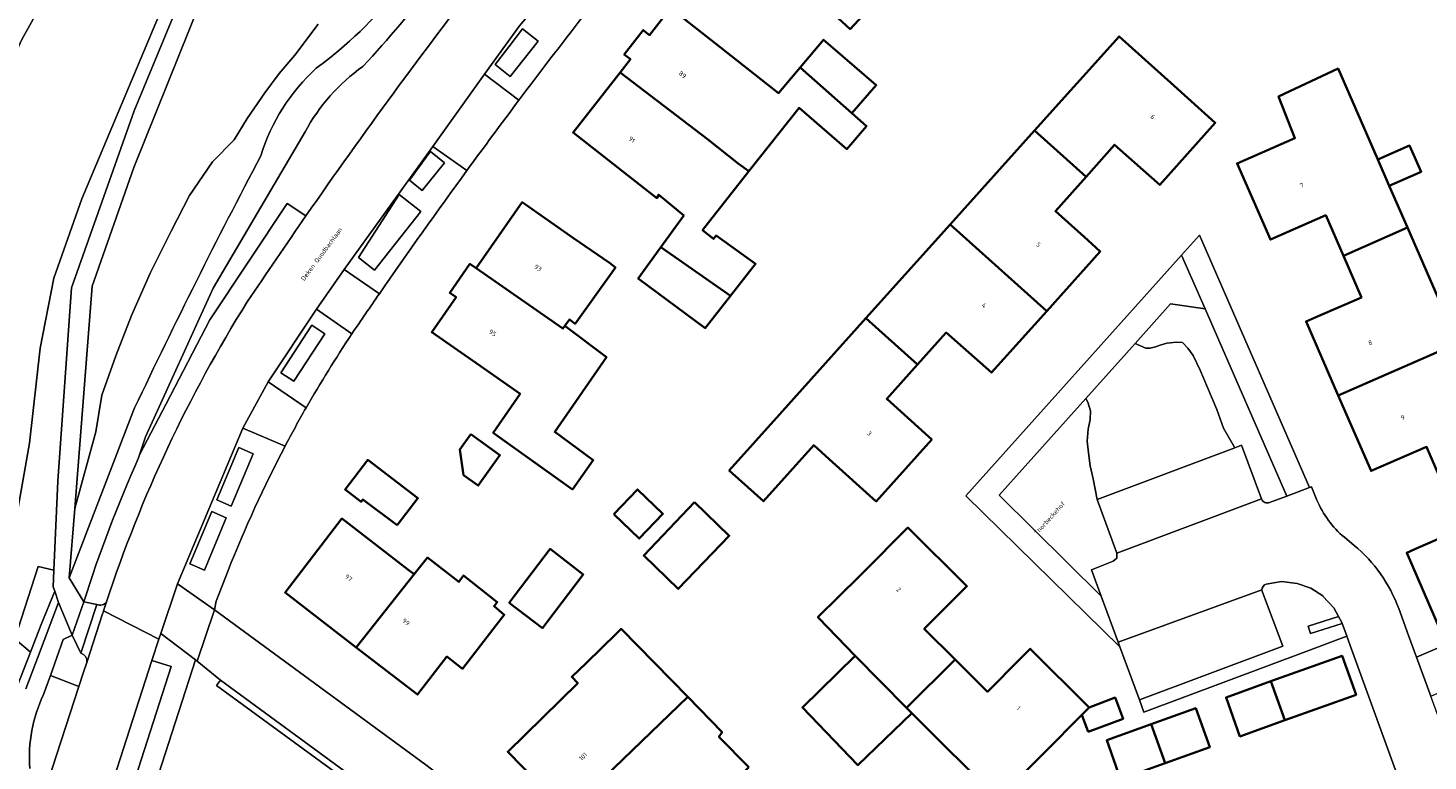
# Model space of a CAD drawing. Header units: metres. Extents: x 197700 to 204338, y 317132 to 325229.
# Tile 665 of 1056: x 202220 to 202331, y 319092 to 319150. Entities that reach past the tile are written whole.
import ezdxf
from ezdxf.enums import TextEntityAlignment as Align

# ---------------------------------------------------------------- set-up
doc = ezdxf.new("R2010")
doc.units = ezdxf.units.M
for name, color, linetype, lineweight in [('B-WE-GR-BEPLANTING_CULTUUR_BODEMBEDEKKER-GV', 90, 'Continuous', 18), ('B-WE-GR-BEPLANTING_CULTUUR_BOSPLANTSOEN-GV', 90, 'Continuous', 18), ('B-WE-GR-BEPLANTING_CULTUUR_HEESTERS-GV', 90, 'Continuous', 18), ('B-WE-GR-BEPLANTING_CULTUUR_VASTE PLANTENVAK-GV', 90, 'Continuous', 18), ('B-WE-OG-BEBOUWING-GV', 7, 'Continuous', 35), ('B-WE-OG-BEBOUWING-T18', 10, 'Continuous', 18), ('B-WE-OG-TERREIN_CULTUURSCHEIDING-GV', 7, 'Continuous', 18), ('B-WE-OG-TERREIN_ERF-GV', 7, 'Continuous', 18), ('B-WE-OG-TOPOGRAFIE-T18', 10, 'Continuous', 18), ('B-WE-VH-ONVERHARD-GV', 252, 'Continuous', 18), ('B-WE-VH-VERHARDING_BETONSTRAATSTEEN-GV', 252, 'Continuous', 18), ('B-WE-VH-VERHARDING_OPEN-GV', 252, 'Continuous', 18), ('B-WE-VH-VERHARDING_STRAATBAKSTEEN-GV', 252, 'Continuous', 18), ('B-WE-VH-VERHARDING_TEGEL-GV', 252, 'Continuous', 18)]:
    doc.layers.add(name, color=color, linetype=linetype, lineweight=lineweight)
doc.styles.add('NLCS-ISO-M200-T18', font='NLCS-ISO.ttf', dxfattribs={"height": 0.36})

msp = doc.modelspace()

# ---------------------------------------------------------------- linework, layer by layer
at = {"layer": 'B-WE-GR-BEPLANTING_CULTUUR_BODEMBEDEKKER-GV'}
for points in [[(202242.217, 319135.572, -0.0124211), (202256.381, 319154.898)], [(202252.477, 319154.206, -0.0233897), (202246.74, 319147.428)], [(202246.74, 319147.428, 0.1142856), (202242.154, 319142.235)], [(202318.344, 319106.393, 0.3218632), (202318.016, 319105.933)], [(202318.016, 319105.933, 0.0967115), (202318.053, 319105.75)]]:
    msp.add_lwpolyline(points, format="xyb", dxfattribs=at)
for points in [[(202259.385, 319150.404), (202258.3, 319148.986), (202257.22, 319147.565), (202258.42, 319146.617), (202260.633, 319149.417)], [(202252.097, 319140.68), (202251.973, 319140.509), (202250.429, 319138.417), (202251.439, 319137.596), (202253.211, 319139.774)], [(202246.402, 319132.274), (202247.661, 319131.277), (202251.334, 319135.914), (202249.621, 319137.27)], [(202304.956, 319113.108), (202304.626, 319114.728), (202304.403, 319115.763), (202304.263, 319116.798), (202304.151, 319117.721), (202304.235, 319118.671), (202304.403, 319119.426), (202304.431, 319120.126), (202304.207, 319120.825), (202304.053, 319121.102), (202297.196, 319113.453), (202305.272, 319105.435), (202304.5, 319107.532), (202306.227, 319108.198), (202306.501, 319108.456), (202306.516, 319108.833)]]:
    msp.add_lwpolyline(points, close=True, dxfattribs=at)
for points in [[(202242.154, 319142.235), (202234.857, 319129.858), (202229.499, 319118.073), (202229.036, 319116.647), (202231.15, 319120.68), (202234.609, 319127.341), (202240.73, 319136.563), (202242.217, 319135.572)], [(202318.053, 319105.75), (202319.675, 319101.482), (202308.298, 319097.212), (202308.659, 319096.232), (202321.453, 319101.028), (202324.753, 319102.265), (202324.741, 319102.298), (202324.372, 319103.275), (202321.871, 319102.482), (202321.689, 319103.054), (202324.101, 319103.819), (202323.72, 319104.524), (202322.86, 319105.444), (202322.852, 319105.452), (202321.896, 319106.07), (202320.824, 319106.453), (202319.579, 319106.611), (202318.344, 319106.393)]]:
    msp.add_lwpolyline(points, dxfattribs=at)
at = {"layer": 'B-WE-GR-BEPLANTING_CULTUUR_BOSPLANTSOEN-GV'}
for points in [[(202215.697, 319092.101), (202217.36, 319098.563), (202218.374, 319103.968), (202218.836, 319108.303), (202219.071, 319110.505), (202220.304, 319117.562), (202221.15, 319125.084), (202222.223, 319130.635), (202224.451, 319136.931), (202231.506, 319153.732), (202237.894, 319169.37), (202246.096, 319188.343), (202245.581, 319188.887), (202240.634, 319183.292), (202235.221, 319176.044), (202228.999, 319165.955), (202224.509, 319158.205), (202219.702, 319149.57), (202213.126, 319135.131), (202212.347, 319133.356), (202207.689, 319121.063), (202204.568, 319111.275), (202197.652, 319089.695)], [(202238.281, 319163.528), (202228.58, 319139.419), (202225.274, 319130.012), (202223.885, 319112.389), (202225.571, 319118.469), (202226.046, 319121.369), (202227.147, 319124.486), (202228.385, 319127.68), (202229.901, 319131.099), (202231.538, 319134.354), (202232.996, 319137.186), (202234.809, 319139.852), (202236.526, 319141.611), (202237.567, 319143.285), (202238.971, 319145.331), (202240.1, 319146.853), (202241.351, 319148.328), (202243.185, 319150.76)], [(202220.022, 319098.081), (202220.948, 319100.533), (202222.614, 319104.947), (202222.3, 319105.829), (202221.226, 319103.196), (202220.377, 319101.009), (202218.605, 319096.448), (202216.997, 319091.841)]]:
    msp.add_lwpolyline(points, dxfattribs=at)
at = {"layer": 'B-WE-GR-BEPLANTING_CULTUUR_HEESTERS-GV'}
for points in [[(202242.217, 319135.572), (202240.73, 319136.563), (202234.609, 319127.341), (202231.15, 319120.68), (202229.036, 319116.647), (202228.959, 319116.409)], [(202224.604, 319104.982), (202225.644, 319104.787)], [(202224.367, 319100.915), (202223.682, 319102.338), (202222.982, 319101.997), (202221.96, 319099.143), (202224.226, 319098.288), (202224.589, 319099.403), (202224.846, 319100.192)]]:
    msp.add_lwpolyline(points, dxfattribs=at)
for points in [[(202237.563, 319128.756, -0.0042952), (202242.217, 319135.572)], [(202226.406, 319104.991, -0.0602056), (202237.563, 319128.756)], [(202228.959, 319116.409, 0.02838), (202224.604, 319104.982)], [(202225.644, 319104.787, 0.3677953), (202226.406, 319104.991)], [(202224.846, 319100.192, 0.3943071), (202224.367, 319100.915)]]:
    msp.add_lwpolyline(points, format="xyb", dxfattribs=at)
for points in [[(202230.002, 319100.341), (202213.174, 319048.15), (202214.715, 319047.668), (202231.54, 319099.855)], [(202235.436, 319098.773), (202235.131, 319098.361), (202246.121, 319090.334), (202257.349, 319081.917), (202273.745, 319059.726), (202274.139, 319060.017), (202265.181, 319072.165), (202257.721, 319082.277), (202246.039, 319091.006)]]:
    msp.add_lwpolyline(points, close=True, dxfattribs=at)
at = {"layer": 'B-WE-GR-BEPLANTING_CULTUUR_VASTE PLANTENVAK-GV'}
for points in [[(202318.623, 319112.853), (202319.983, 319113.369), (202313.508, 319128.215), (202310.78, 319128.607), (202307.955, 319125.456)], [(202307.955, 319125.456), (202308.819, 319125.103), (202309.155, 319125.103), (202309.574, 319125.187), (202309.938, 319125.327), (202310.469, 319125.495), (202311.251, 319125.579), (202311.727, 319125.551), (202312.146, 319125.103), (202312.565, 319124.516), (202313.124, 319123.342), (202313.711, 319121.971), (202314.438, 319120.237), (202314.969, 319118.755), (202315.882, 319117.206), (202316.406, 319117.402), (202317.984, 319113.15), (202317.987, 319113.142)]]:
    msp.add_lwpolyline(points, dxfattribs=at)
msp.add_lwpolyline([(202317.987, 319113.142, 0.4176058), (202318.623, 319112.853)], format="xyb", dxfattribs=at)
at = {"layer": 'B-WE-OG-BEBOUWING-GV'}
for points in [[(202279.318, 319153.821), (202281.826, 319151.601), (202282.829, 319152.724), (202285.365, 319150.378), (202288.445, 319153.708), (202279.63, 319161.585), (202279.114, 319162.055), (202277.135, 319159.885), (202277.651, 319159.414), (202275.623, 319157.191)], [(202281.403, 319147.34), (202279.692, 319145.311), (202275.058, 319148.943), (202271.122, 319152.028), (202269.464, 319149.913), (202268.965, 319150.305), (202267.454, 319148.377), (202267.953, 319147.985), (202267.143, 319146.951), (202274.063, 319141.65), (202276.504, 319139.737), (202277.326, 319139.11), (202281.316, 319144.128), (202283.909, 319141.905), (202285.094, 319140.872), (202286.662, 319142.693), (202285.507, 319143.714)], [(202285.507, 319143.714), (202287.436, 319145.934), (202283.999, 319148.902), (202283.252, 319149.532), (202281.403, 319147.34)], [(202304.072, 319138.684), (202306.32, 319141.221), (202309.058, 319138.791), (202309.91, 319138.034), (202314.318, 319142.956), (202311.054, 319145.88), (202306.687, 319149.805), (202299.98, 319142.341)], [(202324.474, 319132.411), (202329.564, 319134.644), (202328.116, 319137.962), (202327.204, 319140.051), (202324.06, 319147.255), (202319.338, 319145.041), (202320.636, 319141.735), (202316.053, 319139.736), (202318.686, 319133.701), (202323.08, 319135.624)], [(202267.342, 319139.099), (202270.041, 319136.983), (202270.201, 319137.25), (202272.173, 319135.612), (202270.371, 319133.108), (202275.876, 319129.23), (202277.867, 319131.775), (202274.746, 319134.01), (202274.547, 319133.755), (202273.672, 319134.439), (202277.326, 319139.11), (202276.504, 319139.737), (202274.063, 319141.65), (202267.143, 319146.951), (202263.407, 319142.184)], [(202293.293, 319134.898), (202300.951, 319128.028), (202305.199, 319132.76), (202303.915, 319133.908), (202301.643, 319135.941), (202304.072, 319138.684), (202299.98, 319142.341)], [(202327.204, 319140.051), (202328.116, 319137.962), (202330.636, 319139.062), (202329.724, 319141.151)], [(202266.286, 319131.845), (202263.446, 319133.824), (202259.373, 319136.661), (202255.724, 319131.423), (202262.598, 319126.648), (202262.744, 319126.859), (202263.107, 319127.37), (202263.562, 319127.03), (202266.763, 319131.489)], [(202300.951, 319128.028), (202293.293, 319134.898), (202286.61, 319127.461), (202290.71, 319123.787), (202292.994, 319126.334), (202296.572, 319123.151)], [(202329.564, 319134.644), (202324.474, 319132.411), (202325.902, 319129.121), (202322.477, 319127.634), (202321.514, 319127.216), (202324.065, 319121.349), (202333.563, 319125.479)], [(202275.876, 319129.23), (202270.371, 319133.108), (202268.568, 319130.603), (202273.884, 319126.685)], [(202256.296, 319123.497), (202259.194, 319121.478), (202257.076, 319118.391), (202263.367, 319113.891), (202265.003, 319116.225), (202261.954, 319118.451), (202266.048, 319124.38), (202262.744, 319126.859), (202262.598, 319126.648), (202255.724, 319131.423), (202255.226, 319131.77), (202253.63, 319129.478), (202254.127, 319129.132), (202252.193, 319126.355)], [(202286.61, 319127.461), (202279.76, 319119.837), (202275.786, 319115.406), (202278.51, 319112.963), (202282.484, 319117.395), (202283.718, 319116.288), (202287.44, 319112.95), (202291.846, 319117.863), (202291.322, 319118.334), (202288.272, 319121.069), (202290.71, 319123.787)], [(202324.065, 319121.349), (202326.666, 319115.369), (202331.072, 319117.264), (202332.45, 319114.094), (202337.568, 319116.303), (202333.563, 319125.479)], [(202255.286, 319118.27), (202254.424, 319117.066), (202254.72, 319115.034), (202255.878, 319114.206), (202257.601, 319116.614)], [(202249.462, 319111.054), (202251.097, 319113.193), (202247.125, 319116.23), (202245.33, 319113.882), (202246.59, 319112.919), (202246.725, 319113.096)], [(202336.705, 319104.822), (202341.643, 319106.965), (202337.568, 319116.303), (202332.45, 319114.094), (202333.882, 319110.801), (202330.138, 319109.157), (202329.495, 319108.875), (202332.118, 319102.831)], [(202266.631, 319111.932), (202268.651, 319109.997), (202270.529, 319111.958), (202268.509, 319113.893)], [(202273.041, 319112.878), (202269.003, 319108.662), (202271.741, 319106.007), (202275.779, 319110.224)], [(202246.214, 319101.381), (202250.803, 319107.185), (202250.313, 319107.561), (202245.375, 319111.348), (202245.068, 319111.584), (202240.571, 319105.722)], [(202289.841, 319096.591), (202293.69, 319100.416), (202291.242, 319102.844), (202294.625, 319106.227), (202289.945, 319110.872), (202286.406, 319107.306), (202286.149, 319107.047), (202282.809, 319103.76), (202282.849, 319103.721), (202285.773, 319100.698)], [(202250.803, 319107.185), (202246.214, 319101.381), (202251.077, 319097.64), (202253.394, 319100.652), (202254.647, 319099.688), (202257.756, 319103.73), (202257.941, 319103.97), (202257.143, 319104.652), (202257.392, 319104.964), (202254.708, 319107.082), (202254.344, 319106.571), (202251.866, 319108.495)], [(202261.366, 319103.426), (202264.207, 319107.159), (202261.582, 319109.181), (202258.741, 319105.448), (202258.34, 319104.911), (202260.972, 319102.908)], [(202264.43, 319100.135), (202263.301, 319099.03), (202263.777, 319098.544), (202258.223, 319093.11), (202262.955, 319088.275), (202272.51, 319097.462), (202267.204, 319102.842), (202266.862, 319102.513)], [(202289.841, 319096.591), (202285.773, 319100.698), (202281.59, 319096.614), (202285.979, 319092.054), (202290.266, 319096.167)], [(202293.69, 319100.416), (202289.841, 319096.591), (202290.266, 319096.167), (202297.104, 319089.348), (202298.835, 319091.091), (202300.807, 319093.077), (202303.731, 319096.022), (202304.33, 319096.625), (202299.652, 319101.269), (202298.875, 319100.489), (202296.256, 319097.86)], [(202319.837, 319095.601), (202325.485, 319097.627), (202324.377, 319100.715), (202318.73, 319098.689)], [(202319.837, 319095.601), (202318.73, 319098.689), (202315.172, 319097.412), (202316.279, 319094.325)], [(202277.332, 319091.879), (202274.963, 319094.296), (202275.211, 319094.652), (202272.51, 319097.462), (202262.955, 319088.275), (202267.717, 319083.408), (202273.299, 319088.87), (202273.768, 319088.391), (202274.854, 319089.454)], [(202304.233, 319094.679), (202307.006, 319095.717), (202306.38, 319097.393), (202304.33, 319096.625), (202303.731, 319096.022)], [(202309.239, 319095.284), (202310.347, 319092.197), (202313.877, 319093.463), (202312.769, 319096.55)], [(202310.347, 319092.197), (202309.239, 319095.284), (202305.71, 319094.018), (202306.817, 319090.93)]]:
    msp.add_lwpolyline(points, close=True, dxfattribs=at)
at = {"layer": 'B-WE-OG-TERREIN_CULTUURSCHEIDING-GV'}
for points in [[(202197.652, 319089.695), (202204.568, 319111.275), (202207.689, 319121.063), (202212.347, 319133.356), (202213.126, 319135.131), (202219.702, 319149.57), (202224.509, 319158.205), (202228.999, 319165.955), (202235.221, 319176.044), (202240.634, 319183.292), (202245.581, 319188.887), (202244.918, 319189.588)], [(202216.997, 319091.841), (202218.605, 319096.448), (202220.377, 319101.009), (202219.131, 319102.048), (202220.982, 319107.793), (202222.239, 319107.487), (202222.557, 319114.549), (202223.642, 319129.873), (202228.591, 319143.909), (202236.59, 319163.19), (202246.666, 319186.908), (202246.299, 319188.128), (202246.096, 319188.343), (202237.894, 319169.37), (202231.506, 319153.732), (202224.451, 319136.931), (202222.223, 319130.635), (202221.15, 319125.084), (202220.304, 319117.562), (202219.071, 319110.505), (202218.836, 319108.303), (202218.374, 319103.968), (202217.36, 319098.563), (202215.697, 319092.101)], [(202243.185, 319150.76), (202241.351, 319148.328), (202240.1, 319146.853), (202238.971, 319145.331), (202237.567, 319143.285), (202236.526, 319141.611), (202234.809, 319139.852), (202232.996, 319137.186), (202231.538, 319134.354), (202229.901, 319131.099), (202228.385, 319127.68), (202227.147, 319124.486), (202226.046, 319121.369), (202225.571, 319118.469), (202223.885, 319112.389), (202223.452, 319106.894), (202228.642, 319120.355)], [(202274.139, 319060.017), (202273.745, 319059.726), (202257.349, 319081.917), (202246.121, 319090.334), (202235.131, 319098.361), (202235.436, 319098.773), (202233.593, 319100.294), (202233.474, 319100.385), (202220.119, 319059.041)], [(202199.638, 319022.819), (202206.643, 319044.319), (202224.226, 319098.288), (202221.96, 319099.143), (202221.421, 319097.636)]]:
    msp.add_lwpolyline(points, dxfattribs=at)
for points in [[(202221.606, 319155.278, 0.0402511), (202215.662, 319143.331)], [(202243.045, 319147.278, 0.0643283), (202249.573, 319153.547)], [(202238.653, 319140.347, -0.1351886), (202243.045, 319147.278)], [(202228.642, 319120.355, -0.011001), (202238.653, 319140.347)], [(202221.421, 319097.636, 0.1343696), (202220.341, 319091.788)]]:
    msp.add_lwpolyline(points, format="xyb", dxfattribs=at)
for points in [[(202315.882, 319117.206), (202314.969, 319118.755), (202314.438, 319120.237), (202313.711, 319121.971), (202313.124, 319123.342), (202312.565, 319124.516), (202312.146, 319125.103), (202311.727, 319125.551), (202311.251, 319125.579), (202310.469, 319125.495), (202309.938, 319125.327), (202309.574, 319125.187), (202309.155, 319125.103), (202308.819, 319125.103), (202307.955, 319125.456), (202304.053, 319121.102), (202304.207, 319120.825), (202304.431, 319120.126), (202304.403, 319119.426), (202304.235, 319118.671), (202304.151, 319117.721), (202304.263, 319116.798), (202304.403, 319115.763), (202304.626, 319114.728), (202304.956, 319113.108)], [(202222.239, 319107.487), (202220.982, 319107.793), (202219.131, 319102.048), (202220.377, 319101.009), (202221.226, 319103.196), (202222.3, 319105.829), (202222.18, 319106.165)]]:
    msp.add_lwpolyline(points, close=True, dxfattribs=at)
at = {"layer": 'B-WE-OG-TERREIN_ERF-GV'}
for points in [[(202288.445, 319153.708), (202285.365, 319150.378), (202282.829, 319152.724)], [(202332.45, 319114.094), (202331.072, 319117.264), (202326.666, 319115.369), (202324.065, 319121.349), (202321.514, 319127.216), (202322.477, 319127.634), (202325.902, 319129.121), (202324.474, 319132.411), (202323.08, 319135.624), (202318.686, 319133.701), (202316.053, 319139.736), (202320.636, 319141.735), (202319.338, 319145.041), (202324.06, 319147.255), (202327.204, 319140.051), (202329.724, 319141.151), (202330.636, 319139.062), (202328.116, 319137.962), (202329.564, 319134.644), (202333.563, 319125.479)], [(202280.855, 319058.741), (202280.914, 319058.764), (202298.754, 319065.186), (202307.068, 319068.114), (202333.656, 319077.856), (202331.245, 319084.382), (202325.122, 319101.233), (202324.753, 319102.265), (202321.453, 319101.028), (202308.659, 319096.232), (202308.298, 319097.212), (202306.749, 319101.421), (202294.544, 319113.382), (202311.652, 319132.472), (202313.066, 319134.05), (202321.787, 319114.053), (202321.946, 319114.113), (202322.38, 319113.056)], [(202297.104, 319089.348), (202290.266, 319096.167), (202285.979, 319092.054), (202281.59, 319096.614), (202285.773, 319100.698), (202282.849, 319103.721), (202282.809, 319103.76), (202286.149, 319107.047), (202286.406, 319107.306), (202289.945, 319110.872), (202294.625, 319106.227), (202291.242, 319102.844), (202293.69, 319100.416), (202296.256, 319097.86), (202298.875, 319100.489), (202299.652, 319101.269), (202304.33, 319096.625), (202306.38, 319097.393), (202307.006, 319095.717), (202304.233, 319094.679), (202303.731, 319096.022), (202300.807, 319093.077), (202298.835, 319091.091)], [(202332.118, 319102.831), (202329.495, 319108.875), (202330.138, 319109.157), (202333.882, 319110.801)], [(202324.554, 319110.104), (202325.327, 319109.465)], [(202236.056, 319107.467), (202235.115, 319105.046), (202234.967, 319104.357), (202251.73, 319092.068), (202260.276, 319085.523), (202268.044, 319074.973), (202279.742, 319059.01)], [(202328.863, 319104.454), (202329.632, 319102.327), (202330.263, 319100.608), (202333.553, 319102.001), (202339.078, 319104.341), (202342.586, 319105.827), (202343.846, 319102.793), (202340.359, 319101.316)]]:
    msp.add_lwpolyline(points, dxfattribs=at)
for points in [[(202279.692, 319145.311), (202281.403, 319147.34), (202283.252, 319149.532), (202283.999, 319148.902), (202287.436, 319145.934), (202285.507, 319143.714), (202286.662, 319142.693), (202285.094, 319140.872), (202283.909, 319141.905), (202281.316, 319144.128), (202277.326, 319139.11), (202273.672, 319134.439), (202274.547, 319133.755), (202274.746, 319134.01), (202277.867, 319131.775), (202275.876, 319129.23), (202273.884, 319126.685), (202268.568, 319130.603), (202270.371, 319133.108), (202272.173, 319135.612), (202270.201, 319137.25), (202270.041, 319136.983), (202267.342, 319139.099), (202263.407, 319142.184), (202267.143, 319146.951), (202267.953, 319147.985), (202267.454, 319148.377), (202268.965, 319150.305), (202269.464, 319149.913), (202271.122, 319152.028), (202275.058, 319148.943)], [(202309.058, 319138.791), (202306.32, 319141.221), (202304.072, 319138.684), (202301.643, 319135.941), (202303.915, 319133.908), (202305.199, 319132.76), (202300.951, 319128.028), (202296.572, 319123.151), (202292.994, 319126.334), (202290.71, 319123.787), (202288.272, 319121.069), (202291.322, 319118.334), (202291.846, 319117.863), (202287.44, 319112.95), (202283.718, 319116.288), (202282.484, 319117.395), (202278.51, 319112.963), (202275.786, 319115.406), (202279.76, 319119.837), (202286.61, 319127.461), (202293.293, 319134.898), (202299.98, 319142.341), (202306.687, 319149.805), (202311.054, 319145.88), (202314.318, 319142.956), (202309.91, 319138.034)], [(202263.446, 319133.824), (202266.286, 319131.845), (202266.763, 319131.489), (202263.562, 319127.03), (202263.107, 319127.37), (202262.744, 319126.859), (202266.048, 319124.38), (202261.954, 319118.451), (202265.003, 319116.225), (202263.367, 319113.891), (202257.076, 319118.391), (202259.194, 319121.478), (202256.296, 319123.497), (202252.193, 319126.355), (202254.127, 319129.132), (202253.63, 319129.478), (202255.226, 319131.77), (202255.724, 319131.423), (202259.373, 319136.661)], [(202255.286, 319118.27), (202257.601, 319116.614), (202255.878, 319114.206), (202254.72, 319115.034), (202254.424, 319117.066)], [(202246.59, 319112.919), (202245.33, 319113.882), (202247.125, 319116.23), (202251.097, 319113.193), (202249.462, 319111.054), (202246.725, 319113.096)], [(202266.631, 319111.932), (202268.509, 319113.893), (202270.529, 319111.958), (202268.651, 319109.997)], [(202275.779, 319110.224), (202271.741, 319106.007), (202269.003, 319108.662), (202273.041, 319112.878)], [(202250.313, 319107.561), (202250.803, 319107.185), (202251.866, 319108.495), (202254.344, 319106.571), (202254.708, 319107.082), (202257.392, 319104.964), (202257.143, 319104.652), (202257.941, 319103.97), (202257.756, 319103.73), (202254.647, 319099.688), (202253.394, 319100.652), (202251.077, 319097.64), (202246.214, 319101.381), (202240.571, 319105.722), (202245.068, 319111.584), (202245.375, 319111.348)], [(202258.741, 319105.448), (202261.582, 319109.181), (202264.207, 319107.159), (202261.366, 319103.426), (202260.972, 319102.908), (202258.34, 319104.911)], [(202262.955, 319088.275), (202258.223, 319093.11), (202263.777, 319098.544), (202263.301, 319099.03), (202264.43, 319100.135), (202266.862, 319102.513), (202267.204, 319102.842), (202272.51, 319097.462), (202275.211, 319094.652), (202274.963, 319094.296), (202277.332, 319091.879), (202274.854, 319089.454), (202273.768, 319088.391), (202273.299, 319088.87), (202267.717, 319083.408)], [(202318.73, 319098.689), (202324.377, 319100.715), (202325.485, 319097.627), (202319.837, 319095.601), (202316.279, 319094.325), (202315.172, 319097.412)], [(202309.239, 319095.284), (202312.769, 319096.55), (202313.877, 319093.463), (202310.347, 319092.197), (202306.817, 319090.93), (202305.71, 319094.018)]]:
    msp.add_lwpolyline(points, close=True, dxfattribs=at)
for points in [[(202264.217, 319151.42, 0.0043674), (202259.107, 319144.742)], [(202259.107, 319144.742, 0.0035834), (202254.99, 319139.182)], [(202254.99, 319139.182, 0.0062036), (202248.044, 319129.406)], [(202248.044, 319129.406, 0.0021525), (202245.864, 319126.229)], [(202245.864, 319126.229, 0.0151259), (202242.227, 319120.355)], [(202242.227, 319120.355, 0.0087273), (202240.564, 319117.315)], [(202240.564, 319117.315, 0.0271107), (202236.056, 319107.467)], [(202322.38, 319113.056, 0.1232953), (202324.554, 319110.104)], [(202325.327, 319109.465, -0.1335382), (202328.863, 319104.454)]]:
    msp.add_lwpolyline(points, format="xyb", dxfattribs=at)
at = {"layer": 'B-WE-VH-ONVERHARD-GV'}
for points in [[(202246.74, 319147.428, 0.0233897), (202252.477, 319154.206)], [(202249.573, 319153.547, -0.0643283), (202243.045, 319147.278)], [(202243.045, 319147.278, 0.1351886), (202238.653, 319140.347)], [(202242.154, 319142.235, -0.1142856), (202246.74, 319147.428)], [(202238.653, 319140.347, 0.011001), (202228.642, 319120.355)], [(202224.604, 319104.982, -0.02838), (202228.959, 319116.409)], [(202220.341, 319091.788, -0.1343696), (202221.421, 319097.636)]]:
    msp.add_lwpolyline(points, format="xyb", dxfattribs=at)
for points in [[(202228.959, 319116.409), (202229.036, 319116.647), (202229.499, 319118.073), (202234.857, 319129.858), (202242.154, 319142.235)], [(202228.642, 319120.355), (202223.452, 319106.894), (202224.604, 319104.982)], [(202221.421, 319097.636), (202221.96, 319099.143), (202222.982, 319101.997), (202223.682, 319102.338), (202222.614, 319104.947), (202220.948, 319100.533), (202220.022, 319098.081)]]:
    msp.add_lwpolyline(points, dxfattribs=at)
at = {"layer": 'B-WE-VH-VERHARDING_BETONSTRAATSTEEN-GV'}
msp.add_lwpolyline([(202306.516, 319108.833), (202317.984, 319113.15), (202316.406, 319117.402), (202315.882, 319117.206), (202304.956, 319113.108)], close=True, dxfattribs=at)
for points in [[(202318.016, 319105.933), (202306.617, 319101.779), (202306.749, 319101.421)], [(202306.749, 319101.421), (202308.298, 319097.212), (202319.675, 319101.482), (202318.053, 319105.75)], [(202225.644, 319104.787), (202224.367, 319100.915)], [(202224.846, 319100.192), (202226.095, 319104.026), (202226.132, 319104.144), (202226.17, 319104.261), (202226.406, 319104.991)]]:
    msp.add_lwpolyline(points, dxfattribs=at)
for points in [[(202318.053, 319105.75, -0.0967115), (202318.016, 319105.933)], [(202226.406, 319104.991, -0.3677953), (202225.644, 319104.787)], [(202224.367, 319100.915, -0.3943071), (202224.846, 319100.192)]]:
    msp.add_lwpolyline(points, format="xyb", dxfattribs=at)
at = {"layer": 'B-WE-VH-VERHARDING_OPEN-GV'}
msp.add_lwpolyline([(202236.59, 319163.19), (202228.591, 319143.909), (202223.642, 319129.873), (202222.557, 319114.549), (202222.239, 319107.487), (202222.18, 319106.165), (202222.3, 319105.829), (202222.614, 319104.947), (202223.682, 319102.338), (202224.604, 319104.982), (202223.452, 319106.894), (202223.885, 319112.389), (202225.274, 319130.012), (202228.58, 319139.419), (202238.281, 319163.528)], dxfattribs=at)
msp.add_lwpolyline([(202331.397, 319097.52), (202334.834, 319098.976), (202333.553, 319102.001), (202330.263, 319100.608)], close=True, dxfattribs=at)
at = {"layer": 'B-WE-VH-VERHARDING_STRAATBAKSTEEN-GV'}
for points in [[(202226.406, 319104.991), (202226.17, 319104.261), (202230.553, 319102.029), (202230.708, 319102.489), (202232.04, 319106.427), (202237.228, 319118.764), (202239.22, 319122.42), (202243.061, 319128.18), (202245.258, 319131.315), (202252.276, 319141.07), (202256.38, 319146.806), (202259.152, 319150.647), (202264.463, 319156.967), (202269.522, 319163.148)], [(202267.024, 319154.965), (202264.463, 319156.967), (202259.152, 319150.647), (202256.38, 319146.806), (202259.107, 319144.742)], [(202256.38, 319146.806), (202252.276, 319141.07), (202254.99, 319139.182)], [(202259.107, 319144.742), (202256.38, 319146.806)], [(202254.99, 319139.182), (202252.276, 319141.07), (202245.258, 319131.315), (202248.044, 319129.406)], [(202248.044, 319129.406), (202245.258, 319131.315), (202243.061, 319128.18), (202245.864, 319126.229)], [(202245.864, 319126.229), (202243.061, 319128.18), (202239.22, 319122.42), (202242.227, 319120.355)], [(202239.22, 319122.42), (202237.228, 319118.764), (202240.564, 319117.315)], [(202242.227, 319120.355), (202239.22, 319122.42)], [(202240.564, 319117.315), (202237.228, 319118.764), (202232.04, 319106.427), (202234.967, 319104.357)], [(202322.38, 319113.056), (202321.946, 319114.113), (202321.787, 319114.053), (202319.983, 319113.369), (202318.623, 319112.853)], [(202317.984, 319113.15), (202306.516, 319108.833), (202306.501, 319108.456), (202306.227, 319108.198), (202304.5, 319107.532), (202305.272, 319105.435), (202306.617, 319101.779), (202318.016, 319105.933)], [(202317.987, 319113.142), (202317.984, 319113.15)], [(202325.327, 319109.465), (202324.554, 319110.104)], [(202234.967, 319104.357), (202235.115, 319105.046), (202236.056, 319107.467)], [(202318.344, 319106.393), (202319.579, 319106.611), (202320.824, 319106.453), (202321.896, 319106.07), (202322.852, 319105.452), (202322.86, 319105.444), (202323.72, 319104.524), (202324.101, 319103.819), (202324.323, 319103.406), (202324.372, 319103.275), (202324.741, 319102.298), (202324.753, 319102.265), (202325.122, 319101.233), (202331.245, 319084.382), (202333.656, 319077.856), (202337.975, 319079.405), (202335.043, 319087.594), (202331.397, 319097.52), (202330.263, 319100.608), (202329.632, 319102.327), (202328.863, 319104.454)], [(202212.839, 319047.112), (202213.174, 319048.15), (202230.002, 319100.341), (202230.553, 319102.029), (202226.17, 319104.261), (202226.132, 319104.144), (202226.095, 319104.026), (202224.846, 319100.192), (202224.589, 319099.403), (202224.226, 319098.288), (202206.643, 319044.319), (202209.384, 319043.427), (202212.67, 319042.355)], [(202279.742, 319059.01), (202268.044, 319074.973), (202260.276, 319085.523), (202251.73, 319092.068), (202234.967, 319104.357), (202233.593, 319100.294), (202235.436, 319098.773)], [(202216.295, 319047.202), (202219.485, 319057.079), (202219.997, 319058.664), (202220.119, 319059.041), (202233.474, 319100.385), (202230.708, 319102.489), (202230.553, 319102.029), (202230.002, 319100.341), (202231.54, 319099.855), (202214.715, 319047.668), (202213.174, 319048.15), (202212.839, 319047.112)], [(202235.436, 319098.773), (202246.039, 319091.006), (202257.721, 319082.277), (202265.181, 319072.165), (202274.139, 319060.017), (202276.28, 319056.971), (202280.354, 319058.415), (202280.385, 319058.687)]]:
    msp.add_lwpolyline(points, dxfattribs=at)
for points in [[(202256.381, 319154.898, 0.0124211), (202242.217, 319135.572)], [(202259.107, 319144.742, -0.0043674), (202264.217, 319151.42)], [(202254.99, 319139.182, -0.0035834), (202259.107, 319144.742)], [(202248.044, 319129.406, -0.0062036), (202254.99, 319139.182)], [(202242.217, 319135.572, 0.0042952), (202237.563, 319128.756)], [(202237.563, 319128.756, 0.0602056), (202226.406, 319104.991)], [(202245.864, 319126.229, -0.0021525), (202248.044, 319129.406)], [(202242.227, 319120.355, -0.0151259), (202245.864, 319126.229)], [(202240.564, 319117.315, -0.0087273), (202242.227, 319120.355)], [(202236.056, 319107.467, -0.0271107), (202240.564, 319117.315)], [(202318.623, 319112.853, -0.4176058), (202317.987, 319113.142)], [(202324.554, 319110.104, -0.1232953), (202322.38, 319113.056)], [(202328.863, 319104.454, 0.1335382), (202325.327, 319109.465)], [(202318.016, 319105.933, -0.3218632), (202318.344, 319106.393)]]:
    msp.add_lwpolyline(points, format="xyb", dxfattribs=at)
for points in [[(202257.22, 319147.565), (202258.3, 319148.986), (202259.385, 319150.404), (202260.633, 319149.417), (202258.42, 319146.617)], [(202250.429, 319138.417), (202251.973, 319140.509), (202252.097, 319140.68), (202253.211, 319139.774), (202251.439, 319137.596)], [(202249.621, 319137.27), (202251.334, 319135.914), (202247.661, 319131.277), (202246.402, 319132.274)], [(202319.983, 319113.369), (202321.787, 319114.053), (202313.066, 319134.05), (202311.652, 319132.472), (202313.508, 319128.215)], [(202241.273, 319122.466), (202243.731, 319126.234), (202242.685, 319126.916), (202240.227, 319123.148)], [(202241.273, 319122.466), (202240.227, 319123.148), (202242.685, 319126.916), (202243.731, 319126.234)], [(202236.296, 319112.582), (202235.145, 319113.068), (202236.894, 319117.213), (202238.044, 319116.728)], [(202236.296, 319112.582), (202238.044, 319116.728), (202236.894, 319117.213), (202235.145, 319113.068)], [(202234.172, 319107.507), (202235.908, 319111.657), (202234.756, 319112.139), (202233.02, 319107.988)], [(202234.172, 319107.507), (202233.02, 319107.988), (202234.756, 319112.139), (202235.908, 319111.657)], [(202233.474, 319100.385), (202233.593, 319100.294), (202234.967, 319104.357), (202232.04, 319106.427), (202230.708, 319102.489)], [(202224.604, 319104.982), (202223.682, 319102.338), (202224.367, 319100.915), (202225.644, 319104.787)]]:
    msp.add_lwpolyline(points, close=True, dxfattribs=at)
at = {"layer": 'B-WE-VH-VERHARDING_TEGEL-GV'}
msp.add_lwpolyline([(202215.662, 319143.331, -0.0402511), (202221.606, 319155.278)], format="xyb", dxfattribs=at)
for points in [[(202304.053, 319121.102), (202307.955, 319125.456), (202310.78, 319128.607), (202313.508, 319128.215), (202311.652, 319132.472), (202294.544, 319113.382), (202306.749, 319101.421), (202306.617, 319101.779), (202305.272, 319105.435), (202297.196, 319113.453)], [(202324.372, 319103.275), (202324.323, 319103.406), (202324.101, 319103.819), (202321.689, 319103.054), (202321.871, 319102.482)]]:
    msp.add_lwpolyline(points, close=True, dxfattribs=at)

# ---------------------------------------------------------------- texts
at = {"layer": 'B-WE-OG-BEBOUWING-T18', "style": 'NLCS-ISO-M200-T18'}
for s, rotation, p in [('89', 322, (202272.081, 319146.767)), ('6', 318.2, (202309.364, 319143.42)), ('91', 322, (202268.05, 319141.623)), ('7', 23.5, (202321.177, 319137.995)), ('5', 318.1, (202300.3, 319133.291)), ('93', 325.2, (202260.619, 319131.451)), ('4', 318.1, (202295.987, 319128.487)), ('95', 325.2, (202257.029, 319126.298)), ('8', 23.5, (202326.61, 319125.527)), ('9', 23.5, (202329.186, 319119.603)), ('3', 318.2, (202286.9, 319118.339)), ('97', 322.5, (202245.615, 319106.889)), ('2', 315.3, (202289.217, 319105.959)), ('99', 322.5, (202250.155, 319103.396)), ('1', 315.3, (202298.724, 319096.554)), ('101', 44.3, (202264.193, 319092.729))]:
    msp.add_text(s, height=0.36, rotation=rotation, dxfattribs=at).set_placement(p, align=Align.MIDDLE)
at = {"layer": 'B-WE-OG-TOPOGRAFIE-T18', "style": 'NLCS-ISO-M200-T18'}
for s, rotation, p in [('Deken Quodbachlaan', 53.4, (202243.458, 319132.548)), ('Thorbeckehof', 48.1, (202301.187, 319111.622))]:
    msp.add_text(s, height=0.36, rotation=rotation, dxfattribs=at).set_placement(p, align=Align.MIDDLE)

doc.saveas('drawing.dxf')
